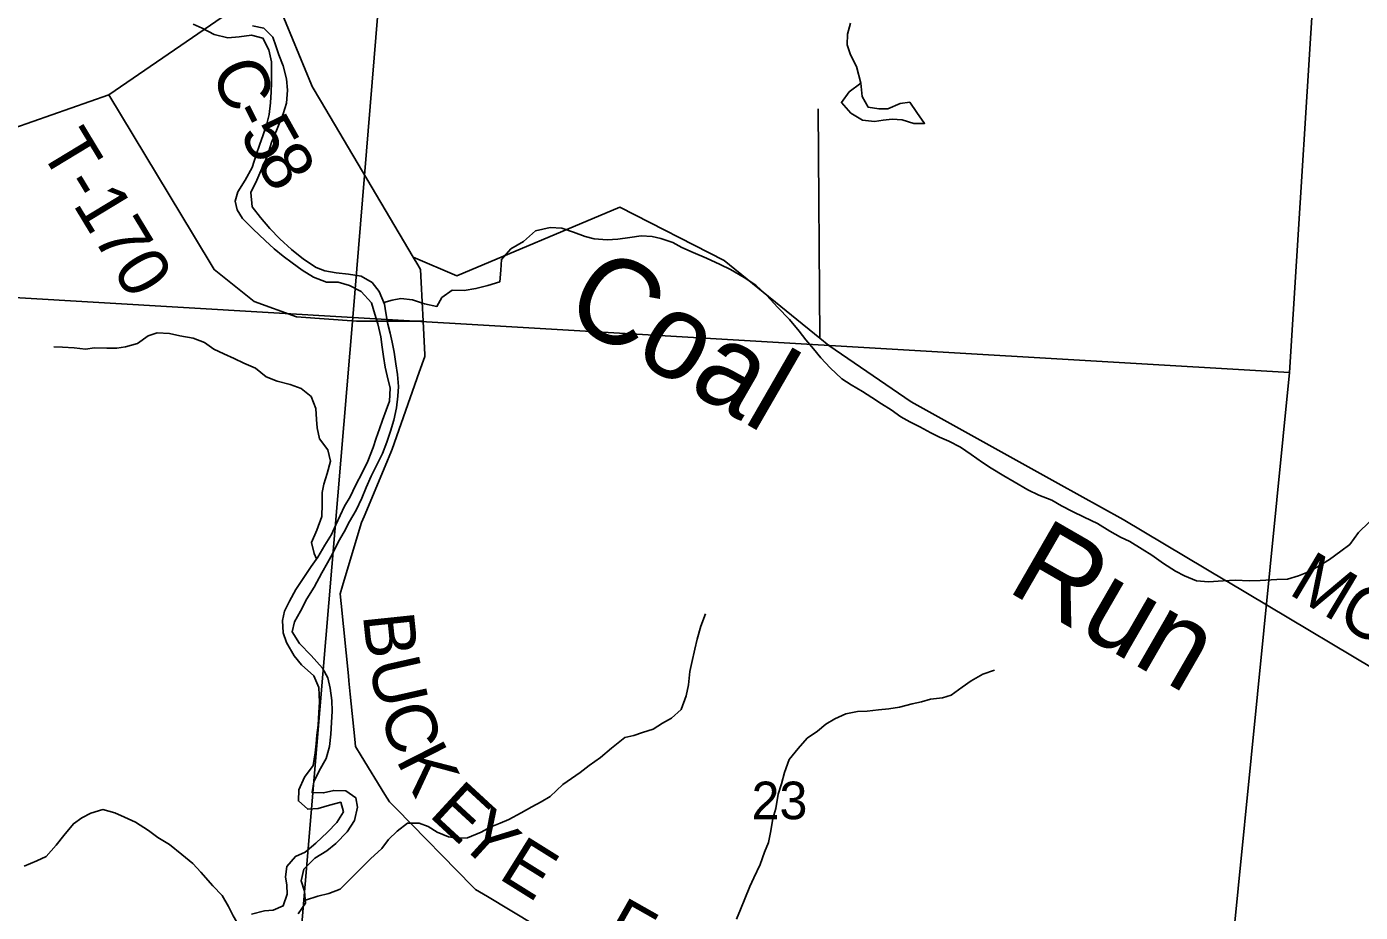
# Model space of a CAD drawing. Extents: x 1715311 to 2083412, y 146837 to 553079.
# Drawn here: x 1975374 to 1983220, y 390331 to 395540 of the extents above; entities that cross this region are included whole.
import ezdxf

# ---------------------------------------------------------------- set-up
doc = ezdxf.new("R2010")
doc.units = 0
for name, color, linetype in [('GM_X_County_Road', 7, 'Continuous'), ('GM_X_County_Road_Text', 7, 'Continuous'), ('GM_X_Major_River', 7, 'Continuous'), ('GM_X_Minor_Lake', 7, 'Continuous'), ('GM_X_Minor_River', 7, 'Continuous'), ('GM_X_Minor_River_Text', 7, 'Continuous'), ('GM_X_Section', 7, 'Continuous'), ('GM_X_Section_Text', 7, 'Continuous'), ('GM_X_State_Route', 7, 'Continuous'), ('GM_X_Township_Road', 7, 'Continuous'), ('GM_X_Township_Road_Text', 7, 'Continuous'), ('GM_X_Township_ROW', 7, 'Continuous')]:
    doc.layers.add(name, color=color, linetype=linetype)

msp = doc.modelspace()

# ---------------------------------------------------------------- linework, layer by layer
at = {"layer": 'GM_X_County_Road'}
msp.add_lwpolyline([(1976826.3, 395740.7), (1977050.5, 395197.2), (1977054.2, 395187.9), (1977103.5, 395104.5), (1977647.7, 394184.3), (1977674.9, 394138.3), (1977690.8, 394111.1), (1977694.6, 394035.9), (1977706.3, 393807.6), (1977716.4, 393608.9), (1977716.9, 393599.7), (1977684.3, 393507.6), (1977524.1, 393054.1), (1977520.7, 393044.3), (1977483.4, 392955.2), (1977359.7, 392659.4), (1977344.5, 392623.2), (1977325, 392558.4), (1977232.6, 392251.3), (1977218.4, 392204.1), (1977224.2, 392146.8), (1977267.6, 391721.5), (1977270.4, 391692.9), (1977278.1, 391615.1), (1977304.2, 391349.2), (1977308.5, 391305.9), (1977341.7, 391251.9), (1977481.9, 391024.4), (1977508.6, 390981.1), (1977547.8, 390941.2), (1977997.5, 390483.9), (1978015.1, 390465.8), (1978085.1, 390423.8), (1978772.5, 390011.3)], dxfattribs=at)
at = {"layer": 'GM_X_Major_River'}
for points in [[(1976353.3, 395554.9), (1976407, 395530.5), (1976476.7, 395493.8), (1976558.6, 395473.2), (1976624.6, 395480.6), (1976696.7, 395490.1), (1976764.5, 395471.5), (1976800, 395403.1), (1976815.4, 395332.9), (1976814.3, 395206.8), (1976811.9, 395156.8), (1976809.3, 395090.8), (1976800.7, 395022.8), (1976786.3, 394968.9), (1976765.7, 394903), (1976743.2, 394843.1), (1976726.8, 394791.2), (1976700.1, 394711.3), (1976659.5, 394637.6), (1976616.9, 394567.9), (1976600.5, 394514), (1976612, 394461.9), (1976643.6, 394411.6), (1976707.1, 394349), (1976776.5, 394282.4), (1976830.1, 394233.9), (1976883.7, 394189.4), (1976935.4, 394151), (1976995, 394108.4), (1977062.7, 394065.8), (1977138.4, 394037.2), (1977206.4, 394036.6), (1977274.2, 394018.1), (1977341.9, 393981.5), (1977403.4, 393915), (1977422.8, 393848.7), (1977440.3, 393792.5), (1977457.7, 393716.3), (1977465.2, 393654.2), (1977472.7, 393600.1), (1977484.2, 393538), (1977495.7, 393485.8), (1977513.1, 393413.7), (1977508.5, 393337.6), (1977490, 393283.7), (1977467.5, 393225.9), (1977449.1, 393174), (1977430.7, 393120.1), (1977412.2, 393064.2), (1977381.5, 392984.4), (1977351, 392920.6), (1977308.3, 392840.9), (1977277.7, 392775.1), (1977243.3, 392719.3), (1977218.8, 392665.5), (1977192.3, 392609.6), (1977167.9, 392553.8), (1977129.3, 392490.1), (1977086.7, 392420.4), (1977048.3, 392364.6), (1977001.7, 392295), (1976957.1, 392229.3), (1976920.6, 392161.5), (1976892.1, 392101.7), (1976879.6, 392047.8), (1976883, 391975.7), (1976902.5, 391917.5), (1976947.8, 391839.1), (1976991.4, 391786.7), (1977062.9, 391722.1), (1977092.3, 391653.8), (1977097.5, 391567.7), (1977093, 391505.7), (1977088.4, 391431.7), (1977081.9, 391373.7), (1977077.5, 391321.7), (1977071, 391269.7), (1977060.4, 391195.7), (1977009.8, 391126.1), (1976975.2, 391052.3), (1976972.6, 390986.3), (1977028.2, 390937.8), (1977090.2, 390941.3), (1977156.4, 390960.8), (1977222.6, 390978.3), (1977238.1, 390922.1), (1977199.5, 390860.4), (1977145.1, 390802.8), (1977076.5, 390737.3), (1977012.1, 390685.8), (1976955.9, 390660.2), (1976905.4, 390600.6), (1976896.9, 390540.6), (1976904.4, 390490.5), (1976906, 390438.5)], [(1976971, 390321.9), (1977015.5, 390385.6), (1977008.1, 390455.7), (1976988.6, 390515.9), (1977005.2, 390585.8), (1977069.8, 390649.3), (1977140.1, 390692.8), (1977192.5, 390736.3), (1977259.1, 390803.9), (1977303.6, 390871.5), (1977320.3, 390949.5), (1977310.8, 391005.6), (1977251.1, 391046.1), (1977181.1, 391048.6), (1977121, 391033.1), (1977053, 391035.7), (1977063.6, 391099.6), (1977096.1, 391163.4), (1977136.7, 391235.1), (1977155.3, 391307), (1977163.9, 391379), (1977168.5, 391447), (1977171.1, 391515), (1977169.6, 391577.1), (1977160.2, 391649.2), (1977146.7, 391709.4), (1977115.2, 391767.7), (1977047.9, 391842.3), (1976978.5, 391912.9), (1976937, 391981.3), (1976949.5, 392039.2), (1976986.1, 392103), (1977022.7, 392174.7), (1977065.3, 392244.4), (1977110, 392328.1), (1977144.5, 392385.9), (1977172.9, 392439.7), (1977209.5, 392511.4), (1977242, 392569.2), (1977274.5, 392629), (1977313.1, 392696.7), (1977345.7, 392766.5), (1977372.2, 392830.3), (1977400.8, 392896.2), (1977437.3, 392965.9), (1977467.9, 393029.7), (1977492.4, 393095.6), (1977515, 393161.4), (1977533.5, 393225.3), (1977550.1, 393297.3), (1977558.7, 393367.2), (1977561.2, 393423.3), (1977555.8, 393493.4), (1977546.3, 393557.5), (1977536.9, 393625.6), (1977525.4, 393683.8), (1977511.9, 393737.9), (1977498.3, 393790.1), (1977486.9, 393856.2), (1977479.3, 393908.3), (1977447.9, 393982.6), (1977406.4, 394035), (1977342.7, 394071.6), (1977266.8, 394084.2), (1977194.9, 394092.8), (1977129, 394103.3), (1977077.1, 394123.8), (1977003.6, 394172.4), (1976932, 394229), (1976864.6, 394291.7), (1976805.1, 394352.2), (1976749.6, 394416.7), (1976700.2, 394479.2), (1976692.9, 394565.3), (1976727.5, 394637.1), (1976758.1, 394704.9), (1976788.7, 394776.7), (1976815.4, 394858.5), (1976848, 394938.3), (1976882.8, 395026.1), (1976903.3, 395090), (1976908, 395166), (1976902.5, 395232.1), (1976883.2, 395308.4), (1976857.7, 395374.6), (1976840.2, 395426.8), (1976822.6, 395477), (1976769, 395531.5), (1976703.1, 395544)], [(1976906, 390438.5), (1976883.4, 390368.6), (1976825.2, 390343.1), (1976773.2, 390339.5), (1976697, 390320.1)]]:
    msp.add_lwpolyline(points, dxfattribs=at)
at = {"layer": 'GM_X_Minor_Lake'}
for points in [[(1980282.2, 395207.9), (1980212.1, 395156.1), (1980167.9, 395094.2), (1980223.7, 395030), (1980291.5, 394989.7), (1980361.4, 394981.5), (1980413.4, 394989.4), (1980465.4, 394995.2), (1980525.4, 394991.1), (1980593.3, 394970.9), (1980657.2, 394970.7), (1980611.7, 395035.8)], [(1980611.7, 395035.8), (1980569.7, 395095), (1980513.7, 395087.2), (1980439.6, 395057.4), (1980387.7, 395055.5), (1980325.7, 395065.7), (1980289.9, 395129.8), (1980282.2, 395207.9)]]:
    msp.add_lwpolyline(points, dxfattribs=at)
at = {"layer": 'GM_X_Minor_River'}
for points in [[(1980221.4, 395560.3), (1980203.2, 395496.4), (1980201, 395432.3), (1980220.8, 395374.2), (1980256.5, 395306.1), (1980282.2, 395207.9)], [(1977475.6, 393917.2), (1977523.8, 393930.9), (1977575.8, 393940.7), (1977643.7, 393932.5), (1977715.6, 393910.3), (1977787.5, 393894.1), (1977817.7, 393946), (1977877.8, 393989.9), (1977947.7, 393987.7), (1978017.7, 393999.5), (1978087.7, 394017.3), (1978157.8, 394039.1), (1978164, 394107.2), (1978168.2, 394171.2), (1978222.3, 394233.1), (1978296.4, 394276.9), (1978368.6, 394338.7), (1978454.6, 394358.5), (1978522.5, 394354.3), (1978590.4, 394332.1), (1978660.3, 394305.9), (1978712.2, 394291.7), (1978790.2, 394285.5), (1978852.1, 394289.3), (1978922.1, 394299.1), (1978990.1, 394309), (1979054.1, 394304.8), (1979106, 394294.6), (1979175.9, 394270.4), (1979227.8, 394240.2), (1979295.6, 394212), (1979373.5, 394177.8), (1979453.3, 394141.5), (1979515.2, 394111.3), (1979595, 394065.1), (1979664.8, 394018.8), (1979728.6, 393958.6), (1979792.3, 393890.4), (1979862, 393818.1), (1979919.8, 393749.9), (1979957.6, 393697.8), (1980003.4, 393645.6), (1980047.2, 393591.5), (1980101, 393533.3), (1980170.7, 393469), (1980224.6, 393432.9), (1980292.4, 393394.6), (1980346.3, 393358.5), (1980404.1, 393322.3), (1980460, 393286.1), (1980517.8, 393245.9), (1980569.7, 393215.8), (1980629.6, 393185.6), (1980693.4, 393151.4), (1980745.3, 393125.2), (1980799.2, 393103), (1980869, 393066.8), (1980930.9, 393024.6), (1980996.7, 392976.4), (1981048.5, 392944.2), (1981122.4, 392898), (1981184.2, 392863.8), (1981264, 392815.5), (1981327.9, 392785.4), (1981405.7, 392755.1), (1981461.6, 392720.9), (1981527.4, 392688.7), (1981595.3, 392654.5), (1981673.1, 392618.3), (1981746.9, 392572), (1981808.8, 392537.8), (1981864.7, 392511.7), (1981936.5, 392467.4), (1981994.3, 392431.3), (1982062.1, 392383), (1982132, 392336.8), (1982185.8, 392310.6), (1982255.7, 392280.4), (1982327.6, 392274.2), (1982413.6, 392280), (1982485.6, 392283.8), (1982565.5, 392281.6), (1982631.5, 392283.4), (1982729.5, 392289.1), (1982791.4, 392290.9), (1982857.4, 392310.8), (1982915.5, 392334.6), (1982977.6, 392368.5), (1983039.6, 392406.3), (1983105.8, 392456.2), (1983157.8, 392494), (1983210, 392565.9), (1983272.2, 392625.8)], [(1977080.2, 392410.8), (1977065.3, 392441.2), (1977049.5, 392505.3), (1977081.8, 392579.2), (1977110, 392659.2), (1977112.2, 392731.2), (1977112.5, 392799.3), (1977122.6, 392849.3), (1977142.8, 392911.3), (1977161, 392985.3), (1977145.2, 393051.4), (1977097.5, 393115.5), (1977083.7, 393179.6), (1977079.8, 393229.7), (1977076, 393293.7), (1977048.3, 393363.8), (1976988.5, 393412), (1976924.6, 393436.2), (1976848.7, 393454.5), (1976782.8, 393480.7), (1976721, 393530.9), (1976651.1, 393561.1), (1976595.3, 393587.3), (1976533.4, 393615.5), (1976475.5, 393643.7), (1976419.7, 393681.8), (1976353.8, 393708.1), (1976275.9, 393722.3), (1976213.9, 393734.5), (1976142, 393738.7), (1976090, 393720.8), (1976025.9, 393677), (1975955.9, 393657.2), (1975903.9, 393649.3), (1975845.9, 393649.5), (1975774, 393651.7), (1975720, 393643.8), (1975654, 393650), (1975586.1, 393654.2), (1975534.1, 393656.4)], [(1977013.8, 390402.4), (1977086.9, 390426), (1977152.9, 390441.9), (1977219, 390467.7), (1977397.4, 390645.3), (1977463.6, 390707.1), (1977503.7, 390759), (1977553.8, 390808.9), (1977614, 390854.8), (1977683.9, 390856.6), (1977735.8, 390836.4), (1977789.7, 390802.2), (1977855.6, 390776), (1977913.5, 390767.9), (1977967.5, 390769.7), (1978047.5, 390803.5), (1978101.6, 390831.3), (1978159.6, 390855.2), (1978211.7, 390877.1), (1978283.7, 390916.9), (1978345.8, 390952.7), (1978401.9, 390980.6), (1978454, 391012.5), (1978528.1, 391082.3), (1978580.2, 391118.1), (1978630.3, 391154), (1978684.4, 391193.9), (1978750.5, 391241.7), (1978814.6, 391297.6), (1978892.8, 391359.4), (1978946.8, 391371.2), (1978996.8, 391389.1), (1979060.9, 391408.9), (1979114.9, 391442.8), (1979167, 391472.7), (1979225.1, 391524.5), (1979253.4, 391604.5), (1979267.6, 391668.5), (1979275.8, 391748.5), (1979288, 391800.5), (1979304.2, 391878.5), (1979318.4, 391938.5), (1979340.6, 392014.5), (1979368.8, 392086.5)], [(1979551, 390291), (1979573.2, 390348.9), (1979599.3, 390410.9), (1979629.6, 390482.8), (1979651.7, 390534.8), (1979689.9, 390612.7), (1979714.1, 390684.7), (1979738.3, 390742.7), (1979752.5, 390810.7), (1979764.7, 390882.7), (1979780.9, 390942.6), (1979795.2, 391026.7), (1979815.4, 391086.6), (1979833.6, 391154.6), (1979859.8, 391230.6), (1979914, 391294.5), (1979966.1, 391356.3), (1980026.2, 391396.2), (1980076.3, 391438.1), (1980128.4, 391470), (1980192.5, 391497.8), (1980262.5, 391511.6), (1980318.4, 391513.5), (1980386.4, 391521.3), (1980446.4, 391527.1), (1980508.4, 391536.9), (1980584.4, 391556.7), (1980638.4, 391568.6), (1980692.4, 391584.4), (1980762.4, 391592.2), (1980812.4, 391608.1), (1980878.5, 391656), (1980930.6, 391691.8), (1980998.7, 391731.6), (1981068.8, 391755.5)], [(1976608.8, 390278.3), (1976588.8, 390311.4), (1976561, 390365.5), (1976525.2, 390429.6), (1976469.5, 390487.8), (1976399.8, 390568.1), (1976352, 390618.2), (1976288.2, 390672.4), (1976214.4, 390730.7), (1976146.6, 390770.9), (1976090.7, 390813.1), (1976014.9, 390861.3), (1975949.1, 390891.5), (1975893.2, 390915.7), (1975823.3, 390935.9), (1975751.3, 390914.1), (1975699.2, 390886.2), (1975649.1, 390852.3), (1975592.9, 390782.5), (1975548.8, 390726.6), (1975488.6, 390658.7), (1975434.6, 390634.9), (1975360.5, 390603.1)]]:
    msp.add_lwpolyline(points, dxfattribs=at)
at = {"layer": 'GM_X_Section'}
for points in [[(1972253.9, 399357.6), (1977725, 399081.6), (1977292.6, 393828.5), (1971845.6, 394150.5)], [(1983136, 398807.5), (1982803.8, 393506.5), (1977292.6, 393828.5), (1977725, 399081.6)], [(1977292.6, 393828.5), (1976854.2, 388609.3), (1971405.1, 389017.4), (1971845.6, 394150.5)], [(1982803.8, 393506.5), (1982275.4, 388205.2), (1976854.2, 388609.3), (1977292.6, 393828.5)]]:
    msp.add_lwpolyline(points, close=True, dxfattribs=at)
at = {"layer": 'GM_X_State_Route'}
msp.add_lwpolyline([(1973534.1, 395610.8), (1974586, 394864.4), (1975186, 394904.4), (1975858, 395138.5), (1976805.9, 395790.2)], dxfattribs=at)
at = {"layer": 'GM_X_Township_Road'}
for points in [[(1976355.1, 394314.4), (1975858, 395138.5)], [(1981442.4, 392854), (1980578.5, 393333.5), (1980094.4, 393664), (1980039.8, 393708.3), (1979477.1, 394164.7), (1978863.2, 394477.3), (1977904.7, 394073.8), (1977647.7, 394184.3)], [(1982434.1, 392278.7), (1982433.8, 392278.9), (1981825.9, 392641.2), (1981443.4, 392853.4), (1981442.4, 392854)], [(1985706, 390349.2), (1985704.3, 390384.1), (1985414, 390670.8), (1985108, 390715.9), (1984323.9, 391260.4), (1983537.9, 391620.9), (1982434.1, 392278.7)]]:
    msp.add_lwpolyline(points, dxfattribs=at)
at = {"layer": 'GM_X_Township_ROW'}
for points in [[(1980039.8, 393708.3), (1980030.9, 395056.3)], [(1977706.3, 393807.6), (1977314, 393806.9), (1976961.6, 393833), (1976713.7, 393924.3), (1976477.7, 394111), (1976355.1, 394314.4)]]:
    msp.add_lwpolyline(points, dxfattribs=at)

# ---------------------------------------------------------------- texts
at = {"layer": 'GM_X_County_Road_Text'}
for s, rotation, p in [('C', 292.5226, (1976455.3, 395283.2)), ('-', 296.93844, (1976560.3, 395032.7)), ('5', 299.272, (1976622.4, 394911)), ('8', 301.03684, (1976717.8, 394741.1)), ('B', 276.00186, (1977351.9, 392081)), ('U', 282.74903, (1977383.9, 391797.9)), ('C', 287.59165, (1977449.5, 391513.7)), ('K', 296.95415, (1977544.2, 391229.3)), ('E', 317.35108, (1977733.9, 390901.5)), ('Y', 317.65899, (1977900.3, 390748.3)), ('E', 328.01787, (1978142.5, 390534.8)), ('F', 330.49911, (1978744.3, 390167.4))]:
    msp.add_text(s, height=300, rotation=rotation, dxfattribs=at).set_placement(p)
at = {"layer": 'GM_X_Minor_River_Text'}
for s, height, rotation, p in [('Coal', 499.97, 330.00293, (1978515, 393832.7)), ('Run', 499.96, 330.00565, (1981129.3, 392227.1))]:
    msp.add_text(s, height=height, rotation=rotation, dxfattribs=at).set_placement(p)
at = {"layer": 'GM_X_Section_Text'}
msp.add_text('23', height=221, rotation=0.00001, dxfattribs=at).set_placement((1979638.7, 390878.9))
at = {"layer": 'GM_X_Township_Road_Text'}
for s, rotation, p in [('T-170', 301.20321, (1975446.8, 394819.6)), ('M', 329.12742, (1982790.3, 392207.5)), ('O', 329.12887, (1983069.8, 392040.4))]:
    msp.add_text(s, height=300, rotation=rotation, dxfattribs=at).set_placement(p)

doc.saveas('drawing.dxf')
